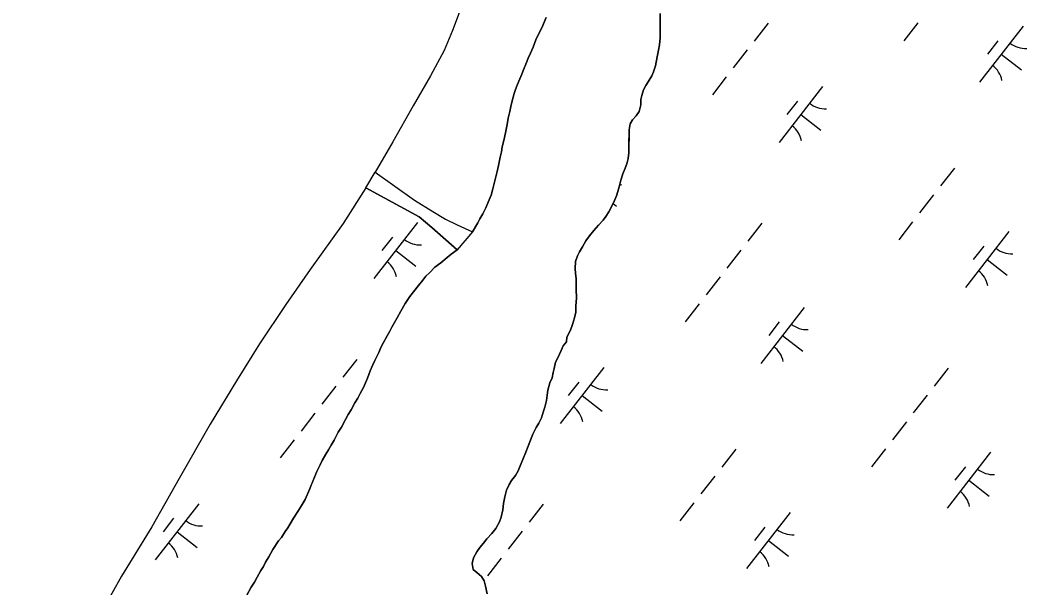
# Model space of a CAD drawing. Extents: x 3888273 to 3909528, y 158682 to 181032.
# Drawn here: x 3898049 to 3898758, y 169980 to 170380 of the extents above; entities that cross this region are included whole.
import ezdxf

# ---------------------------------------------------------------- set-up
doc = ezdxf.new("R2010")
doc.units = 0
doc.layers.add('V-TOPO-SHOR', color=7, linetype='Continuous')
doc.layers.add('V-WETL-SWMP', color=7, linetype='Continuous')

msp = doc.modelspace()

# ---------------------------------------------------------------- linework, layer by layer
at = {"layer": 'V-TOPO-SHOR'}
for p, q in [((3898292.5, 170261.73), (3898299.08, 170272.94)), ((3898367.64, 170230.76), (3898356.77, 170218.09))]:
    msp.add_line(p, q, dxfattribs=at)
for points in [[(3898419.66, 170381.82), (3898416.47, 170374.59), (3898413.89, 170369.51), (3898412.29, 170366.18), (3898410.3, 170360.9), (3898408.5, 170356.6), (3898406.91, 170353.28), (3898405.71, 170350.15), (3898403.52, 170345.06), (3898402.32, 170341.93), (3898400.93, 170338.61), (3898399.13, 170334.11), (3898397.94, 170331.17), (3898397.13, 170328.24), (3898395.72, 170323.15), (3898394.72, 170319.23), (3898393.91, 170315.51), (3898392.9, 170311.01), (3898392.08, 170306.5), (3898390.87, 170300.63), (3898389.65, 170295.14), (3898388.64, 170290.64), (3898388.03, 170287.11), (3898387.22, 170283.39), (3898386, 170277.51), (3898384.99, 170273.4), (3898384.18, 170269.49), (3898382.77, 170264), (3898381.97, 170261.07), (3898380.76, 170256.76), (3898378.77, 170251.67), (3898377.17, 170247.76), (3898374.98, 170243.46), (3898372.8, 170239.95), (3898371.41, 170237.21), (3898367.64, 170230.76)], [(3898470.02, 170259.21), (3898471.02, 170262.54), (3898472.23, 170267.24), (3898473.63, 170271.74), (3898475.23, 170275.66), (3898476.43, 170278.79), (3898477.43, 170282.51), (3898477.85, 170286.43), (3898477.88, 170289.76), (3898477.91, 170294.66), (3898477.94, 170299.37), (3898477.96, 170302.7), (3898478.78, 170307.01), (3898480.36, 170309.75), (3898482.93, 170312.67), (3898485.11, 170315.6), (3898486.32, 170320.3), (3898486.34, 170324.03), (3898486.95, 170326.96), (3898488.16, 170330.88), (3898489.74, 170333.81), (3898491.33, 170336.55), (3898493.91, 170340.84), (3898495.3, 170343.58), (3898496.7, 170347.88), (3898497.73, 170354.15), (3898498.74, 170358.85), (3898499.35, 170362.58), (3898499.78, 170367.48), (3898499.8, 170371.2), (3898499.83, 170375.91), (3898499.86, 170379.64), (3898499.9, 170384.74)], [(3898299.08, 170272.94), (3898326.8, 170253.14), (3898339.69, 170245.21), (3898348.68, 170239.65), (3898356.89, 170235.68), (3898367.64, 170230.76)], [(3898292.5, 170261.73), (3898330.02, 170241.47), (3898338.99, 170233.95), (3898356.77, 170218.09)], [(3898378.08, 169975.84), (3898376.74, 169981.14), (3898375.79, 169984.88), (3898374.04, 169988.02), (3898370.73, 169990.79), (3898368.19, 169992.97), (3898367.44, 169997.09), (3898368.44, 170001.01), (3898370.83, 170005.31), (3898372.81, 170008.43), (3898375.38, 170011.36), (3898377.75, 170014.48), (3898381.31, 170018.38), (3898384.08, 170021.89), (3898386.66, 170026.38), (3898387.86, 170029.71), (3898389.07, 170035), (3898389.49, 170039.31), (3898390.5, 170044.2), (3898391.71, 170048.9), (3898393.5, 170052.81), (3898395.09, 170055.55), (3898397.86, 170059.06), (3898399.85, 170062.38), (3898401.24, 170065.9), (3898403.23, 170070.4), (3898405.23, 170075.49), (3898406.83, 170079.79), (3898408.03, 170082.92), (3898410.22, 170088.2), (3898412.6, 170092.89), (3898414.39, 170096.02), (3898416.38, 170099.73), (3898417.59, 170104.43), (3898418.59, 170107.36), (3898419.79, 170111.87), (3898420.21, 170115.79), (3898420.63, 170119.31), (3898422.23, 170124.4), (3898423.83, 170127.92), (3898424.44, 170131.64), (3898425.24, 170134.58), (3898426.25, 170138.89), (3898427.84, 170142.02), (3898430.23, 170147.1), (3898431.63, 170150.43), (3898433.8, 170153.35), (3898434.22, 170156.69), (3898436.61, 170161.57), (3898438.2, 170165.48), (3898439.61, 170170.18), (3898440.42, 170174.29), (3898440.45, 170178.41), (3898440.88, 170184.29), (3898440.72, 170190.18), (3898440.75, 170194.89), (3898440.77, 170198.02), (3898440.21, 170201.36), (3898440.04, 170205.09), (3898440.27, 170209.8), (3898441.67, 170213.9), (3898443.06, 170216.64), (3898445.24, 170220.16), (3898447.62, 170224.46), (3898450.19, 170227.97), (3898453.16, 170231.68), (3898456.52, 170235.58), (3898459.68, 170239.08), (3898461.66, 170241.62), (3898463.65, 170244.94), (3898465.83, 170248.85), (3898467.82, 170252.95), (3898469.21, 170256.28), (3898470.02, 170259.21)], [(3898356.77, 170218.09), (3898352.63, 170214.98), (3898349.87, 170212.64), (3898345.33, 170208.95), (3898341.19, 170205.84), (3898337.44, 170201.94), (3898334.87, 170199.6), (3898332.7, 170196.68), (3898329.53, 170192.97), (3898326.17, 170188.48), (3898323.6, 170185.36), (3898320.23, 170180.28), (3898317.25, 170175.01), (3898314.67, 170170.12), (3898310.9, 170163.68), (3898309.31, 170160.74), (3898307.52, 170157.62), (3898304.94, 170152.73), (3898303.15, 170149.41), (3898301.56, 170145.89), (3898298.77, 170140.22), (3898297.18, 170136.7), (3898295.59, 170132.99), (3898293.59, 170127.71), (3898292.2, 170124.38), (3898290.8, 170121.05), (3898288.42, 170116.95), (3898286.83, 170113.63), (3898284.85, 170110.31), (3898282.07, 170105.42), (3898280.08, 170102.1), (3898278.29, 170098.58), (3898275.31, 170093.11), (3898273.13, 170089.6), (3898270.15, 170084.12), (3898268.17, 170080.61), (3898266.19, 170077.29), (3898264.4, 170074.16), (3898261.82, 170069.67), (3898260.23, 170066.74), (3898258.04, 170062.04), (3898256.84, 170059.11), (3898254.05, 170052.27), (3898252.85, 170049.33), (3898249.87, 170042.29), (3898246.89, 170037.41), (3898244.71, 170033.69), (3898241.54, 170029.01), (3898239.16, 170025.1), (3898237.57, 170022.37), (3898235.79, 170019.63), (3898233.01, 170015.53)], [(3898233.01, 170015.53), (3898231.04, 170013.19), (3898226.88, 170006.94), (3898224.1, 170001.86), (3898221.91, 169998.15), (3898220.32, 169995.02), (3898218.54, 169992.29), (3898215.96, 169987.6), (3898213.97, 169984.08), (3898211.79, 169980.37), (3898208.61, 169974.71)]]:
    msp.add_lwpolyline(points, dxfattribs=at)
at = {"layer": 'V-WETL-SWMP'}
for p, q in [((3898360.45, 170390.71), (3898353.66, 170372.72)), ((3898416.47, 170374.59), (3898419.66, 170381.82)), ((3898499.89, 170384.74), (3898499.78, 170367.48)), ((3898575.96, 170377.9), (3898566.14, 170365.27)), ((3898681.43, 170378.14), (3898671.6, 170365.51)), ((3898353.66, 170372.72), (3898347.68, 170358.63)), ((3898413.89, 170369.51), (3898416.47, 170374.59)), ((3898755.57, 170375.67), (3898724.87, 170336.21)), ((3898410.3, 170360.9), (3898412.29, 170366.18)), ((3898412.29, 170366.18), (3898413.89, 170369.51)), ((3898499.78, 170367.48), (3898499.35, 170362.58)), ((3898737.81, 170365.41), (3898730.44, 170355.94)), ((3898347.68, 170358.63), (3898338.14, 170340.65)), ((3898406.91, 170353.28), (3898408.5, 170356.6)), ((3898408.5, 170356.6), (3898410.3, 170360.9)), ((3898498.74, 170358.85), (3898497.73, 170354.15)), ((3898499.35, 170362.58), (3898498.74, 170358.85)), ((3898561.23, 170358.96), (3898551.4, 170346.33)), ((3898403.52, 170345.06), (3898405.71, 170350.15)), ((3898405.71, 170350.15), (3898406.91, 170353.28)), ((3898497.73, 170354.15), (3898496.7, 170347.88)), ((3898740.22, 170355.94), (3898754.42, 170344.88)), ((3898402.32, 170341.93), (3898403.52, 170345.06)), ((3898495.3, 170343.58), (3898493.91, 170340.84)), ((3898496.7, 170347.88), (3898495.3, 170343.58)), ((3898338.14, 170340.65), (3898325.84, 170319.56)), ((3898399.13, 170334.11), (3898400.93, 170338.61)), ((3898400.93, 170338.61), (3898402.32, 170341.93)), ((3898491.33, 170336.55), (3898489.74, 170333.81)), ((3898493.91, 170340.84), (3898491.33, 170336.55)), ((3898546.49, 170340.01), (3898536.66, 170327.39)), ((3898395.72, 170323.15), (3898397.13, 170328.24)), ((3898397.13, 170328.24), (3898397.94, 170331.17)), ((3898397.94, 170331.17), (3898399.13, 170334.11)), ((3898488.16, 170330.88), (3898486.95, 170326.96)), ((3898489.74, 170333.81), (3898488.16, 170330.88)), ((3898614.33, 170333.22), (3898583.63, 170293.76)), ((3898394.72, 170319.23), (3898395.72, 170323.15)), ((3898486.34, 170324.03), (3898486.32, 170320.3)), ((3898486.95, 170326.96), (3898486.34, 170324.03)), ((3898596.57, 170322.96), (3898589.2, 170313.49)), ((3898325.84, 170319.56), (3898311.54, 170294.15)), ((3898392.9, 170311.01), (3898393.91, 170315.51)), ((3898393.91, 170315.51), (3898394.72, 170319.23)), ((3898485.11, 170315.6), (3898482.93, 170312.67)), ((3898486.32, 170320.3), (3898485.11, 170315.6)), ((3898392.08, 170306.5), (3898392.9, 170311.01)), ((3898478.77, 170307.01), (3898477.96, 170302.7)), ((3898480.36, 170309.75), (3898478.77, 170307.01)), ((3898482.93, 170312.67), (3898480.36, 170309.75)), ((3898598.98, 170313.49), (3898613.18, 170302.43)), ((3898389.65, 170295.14), (3898390.87, 170300.62)), ((3898390.87, 170300.62), (3898392.08, 170306.5)), ((3898477.96, 170302.7), (3898477.85, 170286.43)), ((3898311.54, 170294.15), (3898299.08, 170272.94)), ((3898388.64, 170290.64), (3898389.65, 170295.14)), ((3898387.22, 170283.39), (3898388.03, 170287.11)), ((3898388.03, 170287.11), (3898388.64, 170290.64)), ((3898477.85, 170286.43), (3898477.43, 170282.51)), ((3898386, 170277.51), (3898387.22, 170283.39)), ((3898476.43, 170278.79), (3898475.23, 170275.66)), ((3898477.43, 170282.51), (3898476.43, 170278.79)), ((3898299.08, 170272.94), (3898326.8, 170253.14)), ((3898384.18, 170269.48), (3898384.99, 170273.4)), ((3898384.99, 170273.4), (3898386, 170277.51)), ((3898473.63, 170271.74), (3898472.23, 170267.24)), ((3898475.23, 170275.66), (3898473.63, 170271.74)), ((3898707.25, 170275.75), (3898697.42, 170263.13)), ((3898382.77, 170264), (3898384.18, 170269.48)), ((3898472.23, 170267.24), (3898471.02, 170262.54)), ((3898292.5, 170261.73), (3898276.64, 170236.73)), ((3898330.02, 170241.47), (3898292.5, 170261.73)), ((3898380.76, 170256.76), (3898381.97, 170261.07)), ((3898381.97, 170261.07), (3898382.77, 170264)), ((3898470.02, 170259.22), (3898469.21, 170256.28)), ((3898471.02, 170262.54), (3898470.02, 170259.22)), ((3898326.8, 170253.14), (3898339.69, 170245.21)), ((3898377.17, 170247.76), (3898378.77, 170251.67)), ((3898378.77, 170251.67), (3898380.76, 170256.76)), ((3898467.82, 170252.95), (3898465.83, 170248.85)), ((3898466.75, 170250.75), (3898469.04, 170248.96)), ((3898469.21, 170256.28), (3898467.82, 170252.95)), ((3898692.51, 170256.81), (3898682.68, 170244.18)), ((3898339.69, 170245.21), (3898348.68, 170239.65)), ((3898372.8, 170239.95), (3898374.98, 170243.46)), ((3898374.98, 170243.46), (3898377.17, 170247.76)), ((3898463.65, 170244.94), (3898461.66, 170241.62)), ((3898465.83, 170248.85), (3898463.65, 170244.94)), ((3898276.64, 170236.73), (3898253.27, 170204.33)), ((3898328.94, 170237.3), (3898298.24, 170197.84)), ((3898338.99, 170233.95), (3898330.02, 170241.47)), ((3898348.68, 170239.65), (3898356.89, 170235.68)), ((3898367.64, 170230.76), (3898371.41, 170237.21)), ((3898371.41, 170237.21), (3898372.8, 170239.95)), ((3898459.68, 170239.08), (3898456.52, 170235.58)), ((3898461.66, 170241.62), (3898459.68, 170239.08)), ((3898571.54, 170236.9), (3898561.71, 170224.27)), ((3898677.77, 170237.87), (3898667.94, 170225.24)), ((3898356.77, 170218.09), (3898338.99, 170233.95)), ((3898356.89, 170235.68), (3898367.64, 170230.76)), ((3898453.16, 170231.68), (3898450.19, 170227.97)), ((3898456.52, 170235.58), (3898453.16, 170231.68)), ((3898745.61, 170231.07), (3898714.91, 170191.61)), ((3898311.19, 170227.04), (3898303.82, 170217.57)), ((3898447.62, 170224.46), (3898445.24, 170220.16)), ((3898450.19, 170227.97), (3898447.62, 170224.46)), ((3898313.59, 170217.57), (3898327.8, 170206.52)), ((3898349.87, 170212.64), (3898352.63, 170214.98)), ((3898352.63, 170214.98), (3898356.77, 170218.09)), ((3898443.06, 170216.64), (3898441.67, 170213.9)), ((3898445.24, 170220.16), (3898443.06, 170216.64)), ((3898556.8, 170217.96), (3898546.97, 170205.33)), ((3898727.85, 170220.82), (3898720.48, 170211.35)), ((3898341.19, 170205.84), (3898345.33, 170208.95)), ((3898345.33, 170208.95), (3898349.87, 170212.64)), ((3898440.27, 170209.8), (3898440.04, 170205.09)), ((3898441.67, 170213.9), (3898440.27, 170209.8)), ((3898730.26, 170211.34), (3898744.46, 170200.29)), ((3898253.27, 170204.33), (3898236.24, 170179.73)), ((3898334.87, 170199.6), (3898337.44, 170201.94)), ((3898337.44, 170201.94), (3898341.19, 170205.84)), ((3898440.04, 170205.09), (3898440.21, 170201.36)), ((3898440.21, 170201.36), (3898440.77, 170198.02)), ((3898329.53, 170192.97), (3898332.7, 170196.68)), ((3898332.7, 170196.68), (3898334.87, 170199.6)), ((3898440.77, 170198.02), (3898440.72, 170190.18)), ((3898542.06, 170199.02), (3898532.23, 170186.39)), ((3898323.6, 170185.36), (3898326.17, 170188.48)), ((3898326.17, 170188.48), (3898329.53, 170192.97)), ((3898440.72, 170190.18), (3898440.88, 170184.29)), ((3898236.24, 170179.73), (3898217.62, 170152.01)), ((3898317.25, 170175.01), (3898320.23, 170180.28)), ((3898320.23, 170180.28), (3898323.6, 170185.36)), ((3898440.88, 170184.29), (3898440.45, 170178.41)), ((3898527.32, 170180.08), (3898517.5, 170167.45)), ((3898314.67, 170170.12), (3898317.25, 170175.01)), ((3898440.42, 170174.29), (3898439.6, 170170.18)), ((3898440.45, 170178.41), (3898440.42, 170174.29)), ((3898601.46, 170177.6), (3898570.76, 170138.14)), ((3898310.9, 170163.68), (3898314.67, 170170.12)), ((3898438.2, 170165.48), (3898436.6, 170161.57)), ((3898439.6, 170170.18), (3898438.2, 170165.48)), ((3898583.71, 170167.35), (3898576.34, 170157.88)), ((3898307.52, 170157.62), (3898309.31, 170160.74)), ((3898309.31, 170160.74), (3898310.9, 170163.68)), ((3898436.6, 170161.57), (3898434.22, 170156.68)), ((3898586.11, 170157.87), (3898600.32, 170146.82)), ((3898217.62, 170152.01), (3898201.36, 170125.83)), ((3898303.15, 170149.41), (3898304.94, 170152.73)), ((3898304.94, 170152.73), (3898307.52, 170157.62)), ((3898433.8, 170153.35), (3898431.63, 170150.43)), ((3898434.22, 170156.68), (3898433.8, 170153.35)), ((3898298.78, 170140.22), (3898301.56, 170145.89)), ((3898301.56, 170145.89), (3898303.15, 170149.41)), ((3898430.23, 170147.1), (3898427.84, 170142.02)), ((3898431.63, 170150.43), (3898430.23, 170147.1)), ((3898286.15, 170140.98), (3898276.32, 170128.36)), ((3898295.59, 170132.99), (3898297.18, 170136.7)), ((3898297.18, 170136.7), (3898298.78, 170140.22)), ((3898426.25, 170138.89), (3898425.24, 170134.58)), ((3898427.84, 170142.02), (3898426.25, 170138.89)), ((3898293.59, 170127.71), (3898295.59, 170132.99)), ((3898424.44, 170131.65), (3898423.83, 170127.92)), ((3898425.24, 170134.58), (3898424.44, 170131.65)), ((3898460.22, 170135.16), (3898429.52, 170095.69)), ((3898702.82, 170134.76), (3898692.99, 170122.13)), ((3898201.36, 170125.83), (3898182.72, 170095.36)), ((3898290.8, 170121.05), (3898293.59, 170127.71)), ((3898422.23, 170124.4), (3898420.63, 170119.32)), ((3898423.83, 170127.92), (3898422.23, 170124.4)), ((3898442.47, 170124.9), (3898435.1, 170115.43)), ((3898271.41, 170122.04), (3898261.58, 170109.41)), ((3898286.83, 170113.63), (3898288.42, 170116.95)), ((3898288.42, 170116.95), (3898290.8, 170121.05)), ((3898420.21, 170115.79), (3898419.79, 170111.87)), ((3898420.63, 170119.32), (3898420.21, 170115.79)), ((3898444.87, 170115.42), (3898459.08, 170104.37)), ((3898688.08, 170115.82), (3898678.25, 170103.19)), ((3898282.07, 170105.42), (3898284.84, 170110.31)), ((3898284.84, 170110.31), (3898286.83, 170113.63)), ((3898419.79, 170111.87), (3898418.59, 170107.36)), ((3898256.67, 170103.1), (3898246.85, 170090.47)), ((3898278.29, 170098.58), (3898280.08, 170102.1)), ((3898280.08, 170102.1), (3898282.07, 170105.42)), ((3898417.59, 170104.43), (3898416.38, 170099.73)), ((3898418.59, 170107.36), (3898417.59, 170104.43)), ((3898182.72, 170095.36), (3898160.88, 170057.07)), ((3898275.31, 170093.11), (3898278.29, 170098.58)), ((3898414.39, 170096.02), (3898412.6, 170092.89)), ((3898416.38, 170099.73), (3898414.39, 170096.02)), ((3898673.34, 170096.87), (3898663.51, 170084.25)), ((3898270.15, 170084.12), (3898273.13, 170089.6)), ((3898273.13, 170089.6), (3898275.31, 170093.11)), ((3898410.22, 170088.2), (3898408.03, 170082.92)), ((3898412.6, 170092.89), (3898410.22, 170088.2)), ((3898241.93, 170084.16), (3898232.11, 170071.53)), ((3898266.19, 170077.29), (3898268.17, 170080.61)), ((3898268.17, 170080.61), (3898270.15, 170084.12)), ((3898408.03, 170082.92), (3898406.83, 170079.79)), ((3898261.82, 170069.67), (3898264.4, 170074.16)), ((3898264.4, 170074.16), (3898266.19, 170077.29)), ((3898405.23, 170075.49), (3898403.23, 170070.4)), ((3898406.83, 170079.79), (3898405.23, 170075.49)), ((3898553.14, 170077.69), (3898543.31, 170065.06)), ((3898658.6, 170077.93), (3898648.78, 170065.3)), ((3898732.74, 170075.46), (3898702.04, 170036)), ((3898258.04, 170062.04), (3898260.23, 170066.74)), ((3898260.23, 170066.74), (3898261.82, 170069.67)), ((3898401.24, 170065.9), (3898399.85, 170062.38)), ((3898403.23, 170070.4), (3898401.24, 170065.9)), ((3898252.85, 170049.33), (3898258.04, 170062.04)), ((3898397.86, 170059.06), (3898395.09, 170055.55)), ((3898399.85, 170062.38), (3898397.86, 170059.06)), ((3898538.4, 170058.75), (3898528.58, 170046.12)), ((3898714.99, 170065.2), (3898707.62, 170055.73)), ((3898160.88, 170057.07), (3898141.82, 170023.07)), ((3898393.51, 170052.81), (3898391.71, 170048.9)), ((3898395.09, 170055.55), (3898393.51, 170052.81)), ((3898717.39, 170055.73), (3898731.6, 170044.67)), ((3898249.87, 170042.29), (3898252.85, 170049.33)), ((3898391.71, 170048.9), (3898390.51, 170044.2)), ((3898174.84, 170039.24), (3898144.13, 169999.77)), ((3898244.71, 170033.69), (3898246.89, 170037.41)), ((3898246.89, 170037.41), (3898249.87, 170042.29)), ((3898389.49, 170039.31), (3898389.07, 170034.99)), ((3898390.51, 170044.2), (3898389.49, 170039.31)), ((3898417.43, 170038.84), (3898407.6, 170026.21)), ((3898523.66, 170039.81), (3898513.84, 170027.18)), ((3898241.54, 170029.01), (3898244.71, 170033.69)), ((3898389.07, 170034.99), (3898387.86, 170029.71)), ((3898591.5, 170033.01), (3898560.8, 169993.55)), ((3898141.82, 170023.07), (3898120.41, 169988.3)), ((3898157.08, 170028.98), (3898149.71, 170019.51)), ((3898237.57, 170022.37), (3898239.16, 170025.1)), ((3898239.16, 170025.1), (3898241.54, 170029.01)), ((3898386.66, 170026.38), (3898384.08, 170021.89)), ((3898387.86, 170029.71), (3898386.66, 170026.38)), ((3898159.48, 170019.51), (3898173.69, 170008.45)), ((3898233.01, 170015.53), (3898235.79, 170019.63)), ((3898235.79, 170019.63), (3898237.57, 170022.37)), ((3898381.31, 170018.38), (3898377.75, 170014.48)), ((3898384.08, 170021.89), (3898381.31, 170018.38)), ((3898402.69, 170019.9), (3898392.87, 170007.27)), ((3898573.75, 170022.75), (3898566.38, 170013.28)), ((3898226.88, 170006.95), (3898231.04, 170013.19)), ((3898231.04, 170013.19), (3898233.01, 170015.53)), ((3898375.38, 170011.36), (3898372.81, 170008.43)), ((3898377.75, 170014.48), (3898375.38, 170011.36)), ((3898576.15, 170013.28), (3898590.36, 170002.23)), ((3898221.91, 169998.15), (3898224.1, 170001.86)), ((3898224.1, 170001.86), (3898226.88, 170006.95)), ((3898370.83, 170005.31), (3898368.44, 170001.01)), ((3898372.81, 170008.43), (3898370.83, 170005.31)), ((3898218.54, 169992.29), (3898220.32, 169995.02)), ((3898220.32, 169995.02), (3898221.91, 169998.15)), ((3898368.44, 170001.01), (3898367.44, 169997.09)), ((3898367.44, 169997.09), (3898368.19, 169992.97)), ((3898387.95, 170000.96), (3898378.13, 169988.33)), ((3898120.41, 169988.3), (3898048.94, 169860.91)), ((3898213.97, 169984.08), (3898215.96, 169987.6)), ((3898215.96, 169987.6), (3898218.54, 169992.29)), ((3898368.19, 169992.97), (3898370.73, 169990.79)), ((3898370.73, 169990.79), (3898374.04, 169988.02)), ((3898374.04, 169988.02), (3898375.79, 169984.88)), ((3898211.79, 169980.37), (3898213.97, 169984.08)), ((3898375.79, 169984.88), (3898376.74, 169981.14)), ((3898376.74, 169981.14), (3898378.08, 169975.84)), ((3898208.61, 169974.71), (3898211.79, 169980.37))]:
    msp.add_line(p, q, dxfattribs=at)
for centre, start, end in [((3898757.37, 170377.59), 231.34298, 272.88664), ((3898723.44, 170333.99), 11.34298, 52.88663), ((3898616.13, 170335.14), 231.34298, 272.88664), ((3898582.2, 170291.54), 11.34298, 52.88663), ((3898471.98, 170281.67), 268.14826, 272.88664), ((3898330.74, 170239.22), 231.34298, 272.88664), ((3898747.41, 170233), 231.34298, 272.88664), ((3898296.82, 170195.62), 11.34298, 52.88663), ((3898713.48, 170189.4), 11.34298, 52.88663), ((3898603.26, 170179.53), 231.34298, 272.88664), ((3898569.34, 170135.93), 11.34298, 52.88663), ((3898462.02, 170137.08), 231.34298, 272.88664), ((3898428.1, 170093.48), 11.34298, 52.88663), ((3898734.54, 170077.38), 231.34298, 272.88664), ((3898700.62, 170033.78), 11.34298, 52.88663), ((3898176.63, 170041.16), 231.34298, 272.88664), ((3898593.3, 170034.93), 231.34298, 272.88664), ((3898142.71, 169997.56), 11.34298, 52.88663), ((3898559.38, 169991.33), 11.34298, 52.88663)]:
    msp.add_arc(centre, 17.62, start, end, dxfattribs=at)

doc.saveas('drawing.dxf')
